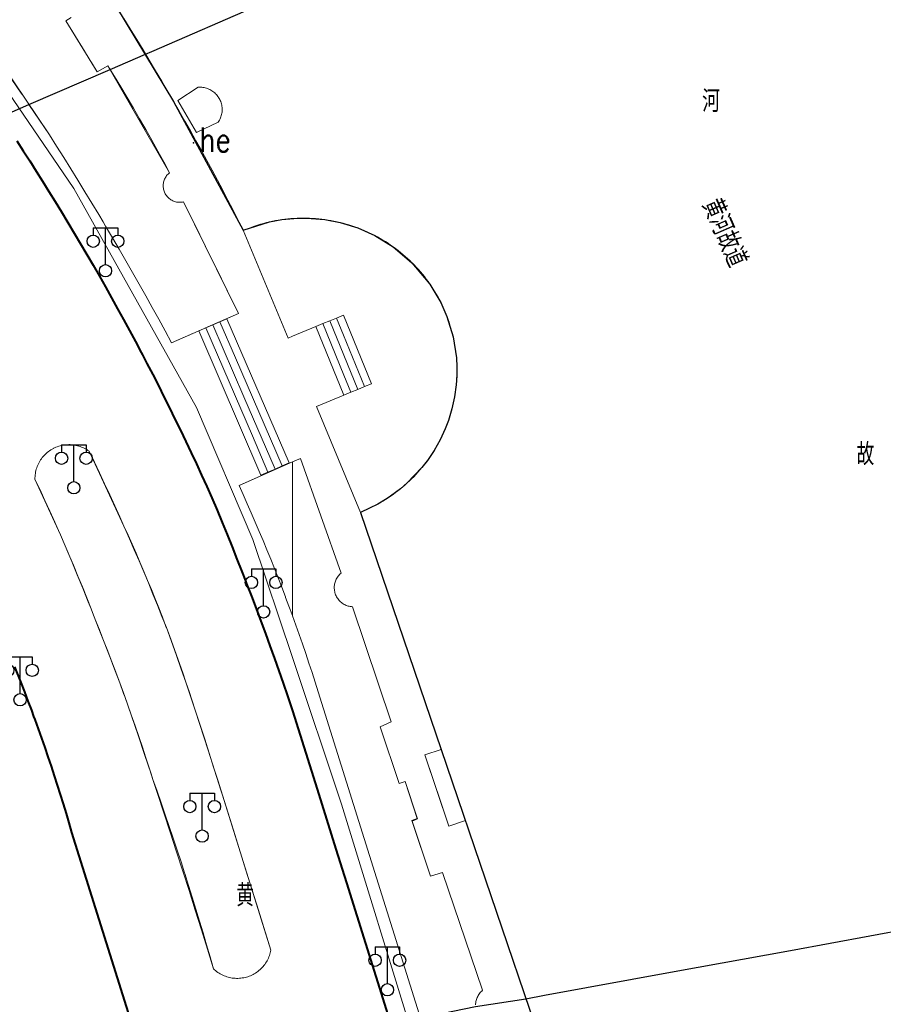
# Model space of a CAD drawing. Extents: x 39508475 to 39522402, y 3783947 to 3795549.
# Tile 297 of 323: x 39517978 to 39518048, y 3792753 to 3792833. Entities that reach past the tile are written whole.
import ezdxf
from ezdxf.enums import TextEntityAlignment as Align

# ---------------------------------------------------------------- set-up
doc = ezdxf.new("R2010")
doc.units = 0
doc.header["$PDSIZE"] = 0.2
doc.linetypes.add('X0', pattern=[4, 3, -1])
doc.layers.get('0').update_dxf_attribs({"linetype": 'CONTINUOUS'})
for name, color, linetype in [('DLSS', 4, 'CONTINUOUS'), ('JCDL_DMX_F', 30, 'CONTINUOUS'), ('JCDL_JMDD_F', 231, 'CONTINUOUS'), ('JCDL_JMDX_F', 231, 'CONTINUOUS'), ('JCDL_JT_ZJ', 100, 'CONTINUOUS'), ('JCDL_SX_ZJ', 5, 'CONTINUOUS'), ('JCDL_SXX_F', 5, 'CONTINUOUS'), ('JCDL_ZBM', 3, 'CONTINUOUS'), ('SXSS', 5, 'CONTINUOUS'), ('zdh', 7, 'CONTINUOUS'), ('断面线', 2, 'CONTINUOUS')]:
    doc.layers.add(name, color=color, linetype=linetype)
for name, color, linetype, lineweight in [('JCDL_JMDX', 1, 'CONTINUOUS', 0), ('JCDL_ZBX', 3, 'CONTINUOUS', 0), ('JCDL_ZBX_F', 7, 'CONTINUOUS', 0), ('TEXTL_ZJ', 7, 'CONTINUOUS', 0)]:
    doc.layers.add(name, color=color, linetype=linetype, lineweight=lineweight)
doc.styles.add('HZ', font='rs', dxfattribs={"width": 0.8, "bigfont": 'hztxt'})
doc.linetypes.add('10422', pattern='A,2,[150,AAA.SHX,S=1,R=0,X=0,Y=1],2,[177,AAA.SHX,S=1,R=0,X=0,Y=0.8],1e-09', length=4)
doc.linetypes.add('X33', pattern='A,2,[150,symbolx.shx,S=1,R=0,X=0,Y=1],1e-11', length=2)
doc.linetypes.add('X35', pattern='A,2,[150,AAA.SHX,S=1,R=0,X=0,Y=1],2,[177,AAA.SHX,S=1,R=0,X=0,Y=0.8],1e-09', length=4)
doc.linetypes.add('X39', pattern='A,2,[150,symbolx.shx,S=1,R=0,X=0,Y=1],2,[151,symbolx.shx,S=1,R=0,X=0,Y=3],1e-11', length=4)
doc.linetypes.add('X49', pattern='A,0,[5,symbolt.shx,S=1,R=0,X=0,Y=0],-10', length=10)

# ---------------------------------------------------------------- blocks, each defined once
blk = doc.blocks.new('3521000')
at = {"color": 0}
for p, q in [((-1, 3.5), (1, 3.5)), ((0, 0.5), (0, 3.5))]:
    blk.add_line(p, q, dxfattribs=at)
at = {"color": 0, "linetype": 'Continuous', "flags": 128}
for points in [[(-1, 3.5), (-1, 2.9)], [(1, 3.5), (1, 2.9)]]:
    blk.add_lwpolyline(points, dxfattribs=at)
at = {"color": 0}
for centre in [(-1, 2.4), (1, 2.4), (0, 0)]:
    blk.add_circle(centre, 0.5, dxfattribs=at)

msp = doc.modelspace()

# ---------------------------------------------------------------- linework, layer by layer
at = {"layer": 'DLSS', "linetype": 'X33', "lineweight": 0}
msp.add_lwpolyline([(39517992.18399, 3792824.03301), (39517990.68099, 3792826.65901), (39517992.329, 3792827.72399), (39517992.42581, 3792827.72897), (39517992.52275, 3792827.72834), (39517992.61953, 3792827.72253), (39517992.71585, 3792827.71157), (39517992.81145, 3792827.69548), (39517992.90606, 3792827.67431), (39517992.9994, 3792827.64812), (39517993.09121, 3792827.61698), (39517993.18123, 3792827.58099), (39517993.2692, 3792827.54025), (39517993.35487, 3792827.49487), (39517993.43799, 3792827.44498), (39517993.51833, 3792827.39072), (39517993.59566, 3792827.33225), (39517993.66977, 3792827.26974), (39517993.74042, 3792827.20336), (39517993.80744, 3792827.13331), (39517993.87062, 3792827.05978), (39517993.92978, 3792826.98298), (39517993.961, 3792826.938), (39517993.98476, 3792826.90313), (39517994.0354, 3792826.82046), (39517994.08156, 3792826.73521), (39517994.1231, 3792826.64761), (39517994.1599, 3792826.55792), (39517994.19186, 3792826.46639), (39517994.2189, 3792826.37329), (39517994.24092, 3792826.27888), (39517994.25787, 3792826.18343), (39517994.26971, 3792826.08721), (39517994.27639, 3792825.99049), (39517994.2779, 3792825.89356), (39517994.27423, 3792825.79668), (39517994.2654, 3792825.70014), (39517994.25143, 3792825.6042), (39517994.23235, 3792825.50915), (39517994.20823, 3792825.41525), (39517994.17913, 3792825.32278), (39517994.14514, 3792825.23199), (39517994.10635, 3792825.14314), (39517994.06287, 3792825.05649), (39517994.01483, 3792824.97228), (39517993.96201, 3792824.891), (39517992.18399, 3792824.03301)], dxfattribs=at)
at = {"layer": 'DLSS', "linetype": 'Continuous', "lineweight": 40}
for points in [[(39517977.54781, 3792823.36176), (39517978.08011, 3792822.54336), (39517978.60841, 3792821.72237), (39517979.13268, 3792820.8988), (39517979.65292, 3792820.07269), (39517980.16912, 3792819.24403), (39517980.68126, 3792818.41287), (39517981.189, 3792817.579), (39517981.71447, 3792816.71255), (39517982.23539, 3792815.84336), (39517982.75209, 3792814.97164), (39517983.26456, 3792814.09744), (39517983.77279, 3792813.22076), (39517984.27677, 3792812.34163), (39517984.77647, 3792811.46007), (39517985.2719, 3792810.57609), (39517985.76305, 3792809.68973), (39517986.24989, 3792808.80099), (39517986.73241, 3792807.90991), (39517987.21062, 3792807.0165), (39517987.68449, 3792806.12078), (39517987.79, 3792805.91901), (39517988.15401, 3792805.22278), (39517988.61917, 3792804.32251), (39517989.07997, 3792803.42), (39517989.53639, 3792802.51526), (39517989.98842, 3792801.60833), (39517990.43605, 3792800.69921), (39517990.87927, 3792799.78794), (39517991.31806, 3792798.87453), (39517991.75243, 3792797.959), (39517992.18235, 3792797.04138), (39517992.60782, 3792796.12169), (39517993.02883, 3792795.19995), (39517993.445, 3792794.276), (39517993.86163, 3792793.28066), (39517994.27384, 3792792.28348), (39517994.68196, 3792791.28462), (39517995.08598, 3792790.28409), (39517995.4859, 3792789.28191), (39517995.88171, 3792788.27811), (39517996.174, 3792787.52799), (39517996.27341, 3792787.27269), (39517996.66098, 3792786.26568), (39517997.04442, 3792785.25708), (39517997.42372, 3792784.24692), (39517997.79889, 3792783.23522), (39517998.1699, 3792782.22199), (39517998.53676, 3792781.20725), (39517998.89946, 3792780.19101), (39517999.25799, 3792779.17329), (39517999.61199, 3792778.15399), (39518000, 3792776.92237)], [(39517987.3778, 3792750), (39517982.047, 3792767.026), (39517981.82107, 3792767.79983), (39517981.59041, 3792768.57226), (39517981.35538, 3792769.34337), (39517981.11598, 3792770.11314), (39517980.87224, 3792770.88154), (39517980.62415, 3792771.64855), (39517980.37173, 3792772.41415), (39517980.11497, 3792773.1783), (39517979.8539, 3792773.94099), (39517979.58851, 3792774.70219), (39517979.31883, 3792775.46188), (39517979.04484, 3792776.22002), (39517978.949, 3792776.481), (39517978.76658, 3792776.97661), (39517978.48403, 3792777.73161), (39517978.19722, 3792778.48499), (39517977.90579, 3792779.23661), (39517977.38097, 3792780.52672)], [(39518000, 3792776.92237), (39518002.01138, 3792770.53779), (39518003.54, 3792765.675), (39518004.40578, 3792762.92002), (39518006.79557, 3792755.30081), (39518008.45466, 3792750)]]:
    msp.add_lwpolyline(points, dxfattribs=at)
at = {"layer": 'JCDL_DMX_F', "color": 3, "linetype": 'X35', "lineweight": 0}
for points in [[(39517981.98801, 3792833.408), (39517981.54301, 3792833.148), (39517984.11101, 3792828.97266), (39517984.977, 3792829.469), (39517989.993, 3792820.75898), (39517989.92872, 3792820.70615), (39517989.86812, 3792820.64913), (39517989.81116, 3792820.58846), (39517989.75806, 3792820.5244), (39517989.70902, 3792820.45717), (39517989.66423, 3792820.38704), (39517989.62385, 3792820.31428), (39517989.58805, 3792820.23916), (39517989.55697, 3792820.16198), (39517989.53071, 3792820.08301), (39517989.50938, 3792820.00258), (39517989.49306, 3792819.92098), (39517989.48182, 3792819.83853), (39517989.4757, 3792819.75555), (39517989.47471, 3792819.67234), (39517989.47887, 3792819.58923), (39517989.48816, 3792819.50654), (39517989.50255, 3792819.42458), (39517989.52197, 3792819.34367), (39517989.54635, 3792819.26411), (39517989.5756, 3792819.1862), (39517989.60962, 3792819.11026), (39517989.64826, 3792819.03656), (39517989.64826, 3792819.03656), (39517989.69138, 3792818.9654), (39517989.73882, 3792818.89703), (39517989.79039, 3792818.83173), (39517989.8459, 3792818.76973), (39517989.90514, 3792818.71129), (39517989.96787, 3792818.65662), (39517990.03386, 3792818.60593), (39517990.10286, 3792818.55942), (39517990.17461, 3792818.51726), (39517990.24882, 3792818.47962), (39517990.32521, 3792818.44663), (39517990.4035, 3792818.41843), (39517990.48338, 3792818.39512), (39517990.56455, 3792818.37679), (39517990.6467, 3792818.36352), (39517990.72951, 3792818.35535), (39517990.81266, 3792818.35231), (39517990.89585, 3792818.35441), (39517990.97875, 3792818.36165), (39517991.06104, 3792818.37401), (39517991.14231, 3792818.39184), (39517995.606, 3792809.299)], [(39518000, 3792807.44433), (39517999.64019, 3792807.29477), (39517995.99132, 3792816.07375)], [(39518001.91778, 3792808.24143), (39518000, 3792807.44433)], [(39518005.54575, 3792793.08631), (39518001.95469, 3792801.72619), (39518004.19278, 3792802.65643)], [(39518014.91579, 3792752.97289), (39518014.91949, 3792753.06378), (39518014.92838, 3792753.1543), (39518014.94243, 3792753.24417), (39518014.9616, 3792753.33309), (39518014.98582, 3792753.42076), (39518015.01501, 3792753.50691), (39518015.04909, 3792753.59125), (39518015.08792, 3792753.6735), (39518015.1314, 3792753.7534), (39518015.17937, 3792753.83068), (39518015.23169, 3792753.90509), (39518015.28817, 3792753.97638), (39518015.34863, 3792754.04434), (39518015.41289, 3792754.10872), (39518015.48099, 3792754.16899), (39518012.21601, 3792763.77301), (39518011.2414, 3792763.45977), (39518009.76532, 3792767.94298), (39518010.19001, 3792768.14), (39518009.177, 3792771.17301), (39518008.70517, 3792771.00508), (39518007.134, 3792775.634), (39518008.04401, 3792776.024), (39518004.89, 3792785.411), (39518004.80162, 3792785.41725), (39518004.71379, 3792785.42893), (39518004.62676, 3792785.4456), (39518004.54082, 3792785.46719), (39518004.45625, 3792785.49364), (39518004.37332, 3792785.52485), (39518004.29231, 3792785.56074), (39518004.21346, 3792785.60118), (39518004.13705, 3792785.64604), (39518004.06332, 3792785.69518), (39518003.9925, 3792785.74843), (39518003.92482, 3792785.80564), (39518003.86052, 3792785.86659), (39518003.79978, 3792785.93111), (39518003.74282, 3792785.99899), (39518003.68981, 3792786.06999), (39518003.64093, 3792786.1439), (39518003.59633, 3792786.22046), (39518003.55617, 3792786.29945), (39518003.52056, 3792786.38059), (39518003.48963, 3792786.46362), (39518003.482, 3792786.488), (39518003.46348, 3792786.54828), (39518003.44219, 3792786.6343), (39518003.42583, 3792786.72138), (39518003.41445, 3792786.80926), (39518003.40809, 3792786.89764), (39518003.40677, 3792786.98623), (39518003.4105, 3792787.07477), (39518003.41926, 3792787.16294), (39518003.43302, 3792787.25047), (39518003.45174, 3792787.33708), (39518003.47537, 3792787.42248), (39518003.50381, 3792787.5064), (39518003.53699, 3792787.58857), (39518003.57478, 3792787.66871), (39518003.61708, 3792787.74657), (39518003.66374, 3792787.8219), (39518003.71461, 3792787.89445), (39518003.76953, 3792787.96398), (39518003.82832, 3792788.03028), (39518003.89079, 3792788.09313), (39518003.957, 3792788.152), (39518000.649, 3792797.495)]]:
    msp.add_lwpolyline(points, dxfattribs=at)
at = {"layer": 'JCDL_JMDX', "color": 6, "linetype": 'Continuous', "lineweight": 0}
for points in [[(39517999.731, 3792797.125), (39517994.66918, 3792808.8683), (39517994.09527, 3792808.62092), (39517993.52136, 3792808.37355), (39517992.94745, 3792808.12617), (39517992.37354, 3792807.8788), (39517997.43536, 3792796.13548), (39517998.00927, 3792796.38286), (39517998.58318, 3792796.63024), (39517999.15709, 3792796.87762), (39517999.731, 3792797.125)], [(39517994.66918, 3792808.8683), (39517994.09527, 3792808.62092), (39517993.52136, 3792808.37355), (39517992.94745, 3792808.12617), (39517992.37354, 3792807.8788)], [(39517995.36073, 3792805.6851), (39517994.09527, 3792808.62092)], [(39518004.163, 3792809.15599), (39518003.60169, 3792808.92735), (39518003.04039, 3792808.69871), (39518002.47909, 3792808.47007), (39518001.91778, 3792808.24143)], [(39518004.163, 3792809.15599), (39518006.43799, 3792803.57099), (39518005.87669, 3792803.34235), (39518005.31539, 3792803.11371), (39518004.75408, 3792802.88507), (39518004.19278, 3792802.65643), (39518001.91778, 3792808.24143), (39518002.47909, 3792808.47007), (39518003.04039, 3792808.69871), (39518003.60169, 3792808.92735), (39518004.163, 3792809.15599)], [(39518002.47909, 3792808.47007), (39518004.18534, 3792804.28132)], [(39518003.04039, 3792808.69871), (39518004.17789, 3792805.90621)], [(39518003.60169, 3792808.92735), (39518004.17044, 3792807.5311)], [(39517997.43536, 3792796.13548), (39517992.37354, 3792807.8788)], [(39517996.74381, 3792799.31869), (39517992.94745, 3792808.12617)], [(39517996.05227, 3792802.50189), (39517993.52136, 3792808.37355)], [(39518001.91778, 3792808.24143), (39518004.19278, 3792802.65643)], [(39518004.17044, 3792807.5311), (39518005.87669, 3792803.34235)], [(39517999.15709, 3792796.87762), (39517995.36073, 3792805.6851)], [(39518004.17789, 3792805.90621), (39518005.31539, 3792803.11371)], [(39518004.18534, 3792804.28132), (39518004.75408, 3792802.88507)], [(39518006.43799, 3792803.57099), (39518005.87669, 3792803.34235), (39518005.31539, 3792803.11371), (39518004.75408, 3792802.88507), (39518004.19278, 3792802.65643)], [(39517998.58318, 3792796.63024), (39517996.05227, 3792802.50189)], [(39517998.00927, 3792796.38286), (39517996.74381, 3792799.31869)], [(39517983.441, 3792798.076), (39517983.34444, 3792798.14447), (39517983.24481, 3792798.20839), (39517983.14253, 3792798.26799), (39517983.0378, 3792798.32317), (39517982.93081, 3792798.37381), (39517982.82174, 3792798.41984), (39517982.71081, 3792798.46115), (39517982.59821, 3792798.49769), (39517982.48416, 3792798.52938), (39517982.36885, 3792798.55616), (39517982.2525, 3792798.57798), (39517982.13533, 3792798.59481), (39517982.01754, 3792798.60662), (39517981.89936, 3792798.61337), (39517981.78099, 3792798.61507), (39517981.66266, 3792798.6117), (39517981.54459, 3792798.60327), (39517981.42698, 3792798.58981), (39517981.31006, 3792798.57132), (39517981.19403, 3792798.54786), (39517981.07911, 3792798.51945), (39517980.96551, 3792798.48615), (39517980.85345, 3792798.44803), (39517980.74311, 3792798.40515), (39517980.63471, 3792798.35759), (39517980.55, 3792798.316), (39517980.52844, 3792798.30543), (39517980.4245, 3792798.24878), (39517980.32307, 3792798.18774), (39517980.22435, 3792798.12242), (39517980.12852, 3792798.05293), (39517980.03574, 3792797.97941), (39517979.94619, 3792797.90199), (39517979.86003, 3792797.82081), (39517979.77743, 3792797.73602), (39517979.69853, 3792797.64778), (39517979.62347, 3792797.55624), (39517979.55239, 3792797.46157), (39517979.48543, 3792797.36395), (39517979.42271, 3792797.26356), (39517979.36433, 3792797.16058), (39517979.31041, 3792797.0552), (39517979.26105, 3792796.9476), (39517979.21634, 3792796.838), (39517979.17635, 3792796.72658), (39517979.14116, 3792796.61355), (39517979.11084, 3792796.49912), (39517979.08545, 3792796.3835), (39517979.06501, 3792796.2669), (39517979.04959, 3792796.14954), (39517979.0392, 3792796.03162), (39517979.03385, 3792795.91336), (39517979.034, 3792795.795), (39517979.44304, 3792794.92802), (39517979.84659, 3792794.05847), (39517980.24506, 3792793.18658), (39517980.63844, 3792792.31238), (39517981.02671, 3792791.4359), (39517981.099, 3792791.26999), (39517981.40985, 3792790.55716), (39517981.78786, 3792789.67621), (39517982.16072, 3792788.79306), (39517982.52842, 3792787.90776), (39517982.89095, 3792787.02032), (39517983.24829, 3792786.13078), (39517983.6, 3792785.239), (39517983.94686, 3792784.38174), (39517984.28923, 3792783.52267), (39517984.62744, 3792782.66195), (39517984.96149, 3792781.79961), (39517985.29136, 3792780.93566), (39517985.61705, 3792780.07013), (39517985.93855, 3792779.20304), (39517986.25586, 3792778.3344), (39517986.34099, 3792778.09799), (39517986.56896, 3792777.46423), (39517986.87785, 3792776.59256), (39517987.18252, 3792775.71941), (39517987.48296, 3792774.8448), (39517987.77918, 3792773.96874), (39517988.07115, 3792773.09126), (39517988.35887, 3792772.21238), (39517988.64199, 3792771.33201), (39517988.98179, 3792770.37953), (39517989.31703, 3792769.42544), (39517989.64804, 3792768.46988), (39517989.97483, 3792767.51286), (39517990.29738, 3792766.55441), (39517990.6157, 3792765.59454), (39517990.92977, 3792764.63327), (39517991.21781, 3792763.73756), (39517991.23959, 3792763.67063), (39517991.54515, 3792762.70662), (39517991.84644, 3792761.74128), (39517992.14347, 3792760.77461), (39517992.43622, 3792759.80664), (39517992.72469, 3792758.83738), (39517993.00888, 3792757.86686), (39517993.28877, 3792756.89509), (39517993.564, 3792755.922), (39517993.64897, 3792755.84281), (39517993.73743, 3792755.76752), (39517993.82894, 3792755.69598), (39517993.92335, 3792755.62831), (39517994.02049, 3792755.56463), (39517994.1202, 3792755.50505), (39517994.2223, 3792755.44966), (39517994.32662, 3792755.39858), (39517994.43297, 3792755.35187), (39517994.54117, 3792755.30964), (39517994.65104, 3792755.27194), (39517994.76238, 3792755.23885), (39517994.87501, 3792755.21042), (39517994.98871, 3792755.1867), (39517995.10331, 3792755.16773), (39517995.2186, 3792755.15354), (39517995.33437, 3792755.14417), (39517995.45044, 3792755.13962), (39517995.56659, 3792755.13991), (39517995.68264, 3792755.14502), (39517995.79837, 3792755.15497), (39517995.91358, 3792755.16972), (39517996.02808, 3792755.18925), (39517996.035, 3792755.191), (39517996.14167, 3792755.21353), (39517996.25416, 3792755.24251), (39517996.36533, 3792755.27615), (39517996.47502, 3792755.31439), (39517996.58301, 3792755.35716), (39517996.68913, 3792755.40438), (39517996.7932, 3792755.45598), (39517996.89503, 3792755.51186), (39517996.99444, 3792755.57194), (39517997.09127, 3792755.63609), (39517997.18535, 3792755.70423), (39517997.27651, 3792755.77621), (39517997.36459, 3792755.85193), (39517997.44945, 3792755.93125), (39517997.53093, 3792756.01403), (39517997.6089, 3792756.10013), (39517997.68322, 3792756.1894), (39517997.75376, 3792756.28168), (39517997.8204, 3792756.37682), (39517997.88302, 3792756.47465), (39517997.94151, 3792756.575), (39517997.99578, 3792756.6777), (39517998.04573, 3792756.78257), (39517998.09128, 3792756.88942), (39517998.13233, 3792756.99808), (39517998.16883, 3792757.10835), (39517998.20071, 3792757.22004), (39517998.22792, 3792757.33297), (39517998.25, 3792757.447), (39517997.23569, 3792760.70592), (39517996.21591, 3792763.96315), (39517995.19109, 3792767.21879), (39517994.293, 3792770.056), (39517994.16123, 3792770.47283), (39517993.12634, 3792773.72529), (39517992.086, 3792776.976), (39517991.83883, 3792777.74194), (39517991.58672, 3792778.50626), (39517991.33004, 3792779.26906), (39517991.06882, 3792780.03032), (39517990.80305, 3792780.79001), (39517990.53275, 3792781.54809), (39517990.25793, 3792782.30455), (39517989.97859, 3792783.05935), (39517989.73401, 3792783.708), (39517989.69475, 3792783.81247), (39517989.40642, 3792784.56388), (39517989.11361, 3792785.31356), (39517988.81633, 3792786.06147), (39517988.51458, 3792786.8076), (39517988.20838, 3792787.55191), (39517987.89775, 3792788.29438), (39517987.58268, 3792789.03497), (39517987.2632, 3792789.77368), (39517986.93931, 3792790.51046), (39517986.61103, 3792791.2453), (39517986.278, 3792791.978), (39517983.441, 3792798.076), (39517983.441, 3792798.076)], [(39517999.731, 3792797.125), (39517999.15709, 3792796.87762), (39517998.58318, 3792796.63024), (39517998.00927, 3792796.38286), (39517997.43536, 3792796.13548)]]:
    msp.add_lwpolyline(points, dxfattribs=at)
at = {"layer": 'JCDL_JMDX_F', "linetype": 'Continuous', "lineweight": 0}
msp.add_lwpolyline([(39517983.441, 3792798.07601), (39517983.34444, 3792798.14447), (39517983.24481, 3792798.20839), (39517983.14253, 3792798.26799), (39517983.0378, 3792798.32317), (39517982.9308, 3792798.37382), (39517982.82174, 3792798.41984), (39517982.71081, 3792798.46116), (39517982.59821, 3792798.49769), (39517982.48416, 3792798.52938), (39517982.36885, 3792798.55616), (39517982.2525, 3792798.57798), (39517982.13533, 3792798.59481), (39517982.01754, 3792798.60662), (39517981.89936, 3792798.61337), (39517981.78099, 3792798.61507), (39517981.66267, 3792798.6117), (39517981.54459, 3792798.60327), (39517981.42698, 3792798.58981), (39517981.31006, 3792798.57132), (39517981.19403, 3792798.54786), (39517981.07911, 3792798.51945), (39517980.96552, 3792798.48615), (39517980.85345, 3792798.44803), (39517980.74311, 3792798.40515), (39517980.63471, 3792798.35759), (39517980.55, 3792798.316), (39517980.52844, 3792798.30543), (39517980.4245, 3792798.24878), (39517980.32307, 3792798.18774), (39517980.22435, 3792798.12242), (39517980.12852, 3792798.05293), (39517980.03574, 3792797.97941), (39517979.94619, 3792797.90199), (39517979.86004, 3792797.82081), (39517979.77743, 3792797.73602), (39517979.69853, 3792797.64777), (39517979.62347, 3792797.55624), (39517979.55239, 3792797.46157), (39517979.48543, 3792797.36395), (39517979.42271, 3792797.26356), (39517979.36433, 3792797.16058), (39517979.31041, 3792797.0552), (39517979.26105, 3792796.9476), (39517979.21634, 3792796.838), (39517979.17635, 3792796.72658), (39517979.14117, 3792796.61355), (39517979.11084, 3792796.49912), (39517979.08545, 3792796.3835), (39517979.06501, 3792796.2669), (39517979.04959, 3792796.14954), (39517979.0392, 3792796.03162), (39517979.03385, 3792795.91336), (39517979.034, 3792795.795), (39517979.44304, 3792794.92802), (39517979.84659, 3792794.05847), (39517980.24506, 3792793.18658), (39517980.63844, 3792792.31238), (39517981.02671, 3792791.4359), (39517981.099, 3792791.26999), (39517981.40985, 3792790.55716), (39517981.78786, 3792789.67621), (39517982.16072, 3792788.79306), (39517982.52842, 3792787.90776), (39517982.89095, 3792787.02032), (39517983.24829, 3792786.13078), (39517983.6, 3792785.239), (39517983.94686, 3792784.38174), (39517984.28923, 3792783.52267), (39517984.62744, 3792782.66195), (39517984.96149, 3792781.79961), (39517985.29136, 3792780.93567), (39517985.61705, 3792780.07013), (39517985.93855, 3792779.20304), (39517986.25586, 3792778.3344), (39517986.34099, 3792778.09799), (39517986.56896, 3792777.46423), (39517986.87785, 3792776.59257), (39517987.18252, 3792775.71941), (39517987.48296, 3792774.8448), (39517987.77917, 3792773.96874), (39517988.07115, 3792773.09126), (39517988.35887, 3792772.21238), (39517988.64199, 3792771.33201), (39517988.98179, 3792770.37953), (39517989.31703, 3792769.42544), (39517989.64804, 3792768.46988), (39517989.97483, 3792767.51286), (39517990.29738, 3792766.55441), (39517990.6157, 3792765.59454), (39517990.92977, 3792764.63327), (39517991.21781, 3792763.73756), (39517991.23959, 3792763.67063), (39517991.54515, 3792762.70662), (39517991.84645, 3792761.74128), (39517992.14347, 3792760.77461), (39517992.43622, 3792759.80664), (39517992.72469, 3792758.83738), (39517993.00888, 3792757.86686), (39517993.28877, 3792756.89509), (39517993.564, 3792755.922), (39517993.64897, 3792755.84281), (39517993.73743, 3792755.76752), (39517993.82894, 3792755.69598), (39517993.92335, 3792755.62831), (39517994.02049, 3792755.56463), (39517994.1202, 3792755.50505), (39517994.2223, 3792755.44966), (39517994.32662, 3792755.39858), (39517994.43297, 3792755.35187), (39517994.54117, 3792755.30964), (39517994.65104, 3792755.27194), (39517994.76238, 3792755.23885), (39517994.87501, 3792755.21042), (39517994.98871, 3792755.1867), (39517995.10331, 3792755.16773), (39517995.2186, 3792755.15354), (39517995.33437, 3792755.14417), (39517995.45044, 3792755.13962), (39517995.5666, 3792755.13991), (39517995.68264, 3792755.14502), (39517995.79837, 3792755.15497), (39517995.91358, 3792755.16972), (39517996.02808, 3792755.18925), (39517996.035, 3792755.191), (39517996.14167, 3792755.21353), (39517996.25416, 3792755.24251), (39517996.36533, 3792755.27615), (39517996.47501, 3792755.31439), (39517996.58301, 3792755.35715), (39517996.68913, 3792755.40438), (39517996.7932, 3792755.45598), (39517996.89503, 3792755.51186), (39517996.99444, 3792755.57194), (39517997.09127, 3792755.63609), (39517997.18535, 3792755.70423), (39517997.27651, 3792755.77621), (39517997.36459, 3792755.85193), (39517997.44945, 3792755.93125), (39517997.53093, 3792756.01403), (39517997.6089, 3792756.10013), (39517997.68322, 3792756.1894), (39517997.75376, 3792756.28168), (39517997.8204, 3792756.37682), (39517997.88302, 3792756.47465), (39517997.94151, 3792756.575), (39517997.99578, 3792756.6777), (39517998.04573, 3792756.78257), (39517998.09128, 3792756.88942), (39517998.13233, 3792756.99808), (39517998.16883, 3792757.10835), (39517998.20071, 3792757.22004), (39517998.22792, 3792757.33297), (39517998.25, 3792757.447), (39517997.23569, 3792760.70592), (39517996.21591, 3792763.96315), (39517995.19109, 3792767.21879), (39517994.293, 3792770.056), (39517994.16123, 3792770.47283), (39517993.12634, 3792773.72529), (39517992.086, 3792776.976), (39517991.83884, 3792777.74194), (39517991.58672, 3792778.50626), (39517991.33004, 3792779.26907), (39517991.06882, 3792780.03032), (39517990.80305, 3792780.79001), (39517990.53275, 3792781.54809), (39517990.25793, 3792782.30455), (39517989.97859, 3792783.05935), (39517989.734, 3792783.708), (39517989.69475, 3792783.81247), (39517989.40642, 3792784.56388), (39517989.11361, 3792785.31356), (39517988.81633, 3792786.06147), (39517988.51458, 3792786.8076), (39517988.20838, 3792787.55191), (39517987.89775, 3792788.29438), (39517987.58268, 3792789.03498), (39517987.2632, 3792789.77368), (39517986.93931, 3792790.51046), (39517986.61103, 3792791.2453), (39517986.278, 3792791.978), (39517983.441, 3792798.07601)], dxfattribs=at)
at = {"layer": 'JCDL_SXX_F', "linetype": 'X39', "lineweight": 0}
for points in [[(39517995.99132, 3792816.07375), (39517995.58042, 3792816.89363), (39517995.16494, 3792817.71122), (39517994.74526, 3792818.52665), (39517994.32139, 3792819.3399), (39517993.89332, 3792820.15096), (39517993.46109, 3792820.95981), (39517993.02469, 3792821.76641), (39517992.83999, 3792822.10401), (39517992.58414, 3792822.57076), (39517992.13945, 3792823.37283), (39517991.69064, 3792824.17259), (39517991.2377, 3792824.97003), (39517990.78067, 3792825.76512), (39517990.31955, 3792826.55785), (39517989.854, 3792827.348), (39517989.35619, 3792828.20911), (39517988.85332, 3792829.06729), (39517988.3458, 3792829.92272), (39517987.83365, 3792830.77539), (39517987.31686, 3792831.62526), (39517986.79548, 3792832.47231), (39517986.2695, 3792833.31651)], [(39518000, 3792817.03582), (39517999.87625, 3792817.0268), (39517999.62542, 3792817.00342), (39517999.37511, 3792816.97501), (39517999.12542, 3792816.94156), (39517998.87646, 3792816.9031), (39517998.62832, 3792816.85964), (39517998.38111, 3792816.81119), (39517998.13492, 3792816.75778), (39517997.88985, 3792816.69942), (39517997.64601, 3792816.63615), (39517997.40349, 3792816.56798), (39517997.16239, 3792816.49495), (39517996.92281, 3792816.41708), (39517996.68499, 3792816.334)], [(39518006.28901, 3792793.437), (39518006.51119, 3792793.54427), (39518006.73102, 3792793.6563), (39518006.94858, 3792793.77268), (39518007.16378, 3792793.89336), (39518007.37654, 3792794.0183), (39518007.58677, 3792794.14744), (39518007.79439, 3792794.28074), (39518007.99932, 3792794.41815), (39518008.20147, 3792794.5596), (39518008.40077, 3792794.70505), (39518008.59714, 3792794.85443), (39518008.7905, 3792795.00768), (39518008.98078, 3792795.16475), (39518009.16789, 3792795.32558), (39518009.35176, 3792795.49009), (39518009.53233, 3792795.65823), (39518009.70952, 3792795.82992), (39518009.88326, 3792796.00511), (39518010.05348, 3792796.18372), (39518010.22012, 3792796.36567), (39518010.3831, 3792796.55091), (39518010.54237, 3792796.73934), (39518010.69786, 3792796.93091), (39518010.8495, 3792797.12554), (39518010.99725, 3792797.32314), (39518011.14104, 3792797.52364), (39518011.28081, 3792797.72696), (39518011.41651, 3792797.93302), (39518011.54808, 3792798.14174), (39518011.67548, 3792798.35303), (39518011.79865, 3792798.56682), (39518011.91755, 3792798.78301), (39518012.03212, 3792799.00153), (39518012.14232, 3792799.22228), (39518012.24811, 3792799.44518), (39518012.34945, 3792799.67013), (39518012.44629, 3792799.89706), (39518012.5386, 3792800.12587), (39518012.62634, 3792800.35647), (39518012.70948, 3792800.58877), (39518012.78798, 3792800.82268), (39518012.86182, 3792801.05811), (39518012.93095, 3792801.29495), (39518012.99537, 3792801.53312), (39518013.05503, 3792801.77253), (39518013.10992, 3792802.01308), (39518013.16002, 3792802.25467), (39518013.178, 3792802.35), (39518013.2053, 3792802.4972), (39518013.24575, 3792802.74059), (39518013.28135, 3792802.98474), (39518013.31209, 3792803.22955), (39518013.33795, 3792803.47492), (39518013.35893, 3792803.72076), (39518013.37501, 3792803.96696), (39518013.38619, 3792804.21344), (39518013.39247, 3792804.46008), (39518013.39385, 3792804.70681), (39518013.39032, 3792804.95351), (39518013.38188, 3792805.2001), (39518013.36853, 3792805.44647), (39518013.3503, 3792805.69252), (39518013.32717, 3792805.93816), (39518013.29916, 3792806.1833), (39518013.26628, 3792806.42783), (39518013.22854, 3792806.67165), (39518013.18597, 3792806.91468), (39518013.13856, 3792807.15681), (39518013.08635, 3792807.39796), (39518013.02936, 3792807.63801), (39518012.9676, 3792807.87689), (39518012.90111, 3792808.11449), (39518012.8299, 3792808.35072), (39518012.75401, 3792808.58549), (39518012.67346, 3792808.8187), (39518012.58829, 3792809.05026), (39518012.49854, 3792809.28009), (39518012.40423, 3792809.50808), (39518012.3054, 3792809.73415), (39518012.2021, 3792809.95821), (39518012.094, 3792810.17999), (39518011.97883, 3792810.40404), (39518011.85881, 3792810.62553), (39518011.73435, 3792810.84456), (39518011.60552, 3792811.06104), (39518011.47235, 3792811.27488), (39518011.33491, 3792811.486), (39518011.19324, 3792811.69431), (39518011.04742, 3792811.89973), (39518010.89749, 3792812.10217), (39518010.74352, 3792812.30156), (39518010.58556, 3792812.4978), (39518010.4237, 3792812.69083), (39518010.25797, 3792812.88057), (39518010.08847, 3792813.06693), (39518009.91525, 3792813.24984), (39518009.73838, 3792813.42923), (39518009.55794, 3792813.60502), (39518009.374, 3792813.77715), (39518009.18664, 3792813.94554), (39518008.99592, 3792814.11013), (39518008.80193, 3792814.27085), (39518008.60475, 3792814.42763), (39518008.40445, 3792814.58041), (39518008.20112, 3792814.72913), (39518007.99483, 3792814.87373), (39518007.78568, 3792815.01415), (39518007.57375, 3792815.15033), (39518007.35911, 3792815.28222), (39518007.14187, 3792815.40977), (39518006.92211, 3792815.53292), (39518006.69991, 3792815.65162), (39518006.47537, 3792815.76583), (39518006.24857, 3792815.87549), (39518006.01962, 3792815.98057), (39518005.959, 3792816.007), (39518005.7886, 3792816.08102), (39518005.5556, 3792816.17681), (39518005.32072, 3792816.26788), (39518005.08406, 3792816.35421), (39518004.84571, 3792816.43576), (39518004.60577, 3792816.5125), (39518004.36433, 3792816.5844), (39518004.12149, 3792816.65142), (39518003.87735, 3792816.71355), (39518003.63201, 3792816.77074), (39518003.38558, 3792816.82299), (39518003.13814, 3792816.87027), (39518002.88979, 3792816.91257), (39518002.64065, 3792816.94986), (39518002.39081, 3792816.98212), (39518002.14037, 3792817.00935), (39518001.88943, 3792817.03154), (39518001.6381, 3792817.04868), (39518001.38647, 3792817.06075), (39518001.13465, 3792817.06776), (39518000.88274, 3792817.0697), (39518000.63085, 3792817.06657), (39518000.37906, 3792817.05838), (39518000.1275, 3792817.04512), (39518000, 3792817.03582)], [(39518020.19766, 3792750), (39518005.848, 3792792.265), (39518005.54575, 3792793.08631)]]:
    msp.add_lwpolyline(points, dxfattribs=at)
at = {"layer": 'JCDL_ZBM', "linetype": 'Continuous', "lineweight": 0}
for points in [[(39517981.98801, 3792833.408), (39517981.54301, 3792833.148), (39517984.11101, 3792828.97266), (39517984.977, 3792829.469), (39517989.993, 3792820.75898), (39517989.92872, 3792820.70614), (39517989.86812, 3792820.64912), (39517989.81117, 3792820.58846), (39517989.75807, 3792820.52439), (39517989.70903, 3792820.45716), (39517989.66422, 3792820.38705), (39517989.62385, 3792820.31427), (39517989.58805, 3792820.23916), (39517989.55697, 3792820.16198), (39517989.53071, 3792820.08301), (39517989.50938, 3792820.00258), (39517989.49306, 3792819.92097), (39517989.48183, 3792819.83853), (39517989.4757, 3792819.75555), (39517989.47472, 3792819.67234), (39517989.47887, 3792819.58923), (39517989.48817, 3792819.50654), (39517989.50256, 3792819.42458), (39517989.52196, 3792819.34366), (39517989.54635, 3792819.2641), (39517989.5756, 3792819.18621), (39517989.60961, 3792819.11026), (39517989.64826, 3792819.03656), (39517989.69139, 3792818.96539), (39517989.73883, 3792818.89703), (39517989.79039, 3792818.83172), (39517989.8459, 3792818.76974), (39517989.90513, 3792818.7113), (39517989.96788, 3792818.65663), (39517990.03386, 3792818.60594), (39517990.10286, 3792818.55943), (39517990.17461, 3792818.51727), (39517990.24881, 3792818.47962), (39517990.32522, 3792818.44663), (39517990.40349, 3792818.41843), (39517990.48337, 3792818.39512), (39517990.56455, 3792818.37679), (39517990.64669, 3792818.36352), (39517990.7295, 3792818.35535), (39517990.81267, 3792818.3523), (39517990.89584, 3792818.35441), (39517990.97874, 3792818.36165), (39517991.06104, 3792818.374), (39517991.14231, 3792818.39184), (39517995.606, 3792809.299), (39517990.159, 3792806.914), (39517989.64007, 3792807.87398), (39517989.11678, 3792808.8316), (39517988.5895, 3792809.78701), (39517988.05823, 3792810.74022), (39517987.52296, 3792811.69119), (39517986.98372, 3792812.63992), (39517986.44051, 3792813.58637), (39517985.89335, 3792814.53054), (39517985.34226, 3792815.47242), (39517984.78721, 3792816.41199), (39517984.58399, 3792816.753), (39517984.22824, 3792817.34922), (39517983.66535, 3792818.28411), (39517983.09856, 3792819.21663), (39517982.52787, 3792820.14676), (39517981.95329, 3792821.07451), (39517981.37482, 3792821.99985), (39517980.79251, 3792822.92274), (39517980.206, 3792823.843), (39517975.329, 3792831.069)], [(39517979.034, 3792795.795), (39517979.03385, 3792795.91336), (39517979.0392, 3792796.03162), (39517979.04959, 3792796.14954), (39517979.06501, 3792796.2669), (39517979.08545, 3792796.3835), (39517979.11084, 3792796.49912), (39517979.14117, 3792796.61355), (39517979.17635, 3792796.72658), (39517979.21634, 3792796.838), (39517979.26105, 3792796.9476), (39517979.31041, 3792797.0552), (39517979.36433, 3792797.16058), (39517979.42271, 3792797.26356), (39517979.48543, 3792797.36395), (39517979.55239, 3792797.46157), (39517979.62347, 3792797.55624), (39517979.69853, 3792797.64777), (39517979.77743, 3792797.73602), (39517979.86004, 3792797.82081), (39517979.94619, 3792797.90199), (39517980.03574, 3792797.97941), (39517980.12852, 3792798.05293), (39517980.22435, 3792798.12242), (39517980.32307, 3792798.18774), (39517980.4245, 3792798.24878), (39517980.52844, 3792798.30543), (39517980.55, 3792798.316), (39517980.63471, 3792798.35759), (39517980.74311, 3792798.40515), (39517980.85345, 3792798.44803), (39517980.96552, 3792798.48615), (39517981.07911, 3792798.51945), (39517981.19403, 3792798.54786), (39517981.31006, 3792798.57132), (39517981.42698, 3792798.58981), (39517981.54459, 3792798.60327), (39517981.66267, 3792798.6117), (39517981.78099, 3792798.61507), (39517981.89936, 3792798.61337), (39517982.01754, 3792798.60662), (39517982.13533, 3792798.59481), (39517982.2525, 3792798.57798), (39517982.36885, 3792798.55616), (39517982.48416, 3792798.52938), (39517982.59821, 3792798.49769), (39517982.71081, 3792798.46116), (39517982.82174, 3792798.41984), (39517982.9308, 3792798.37381), (39517983.0378, 3792798.32317), (39517983.14253, 3792798.26799), (39517983.24481, 3792798.20839), (39517983.34444, 3792798.14447), (39517983.441, 3792798.07601), (39517983.86786, 3792797.19317), (39517984.28998, 3792796.30806), (39517984.7077, 3792795.42087), (39517985.12104, 3792794.53162), (39517985.52996, 3792793.64034), (39517985.93446, 3792792.74704), (39517986.278, 3792791.978), (39517986.33454, 3792791.85175), (39517986.73018, 3792790.95449), (39517987.12137, 3792790.05529), (39517987.5081, 3792789.15415), (39517987.89037, 3792788.25112), (39517988.26816, 3792787.3462), (39517988.64147, 3792786.43942), (39517989.01028, 3792785.5308), (39517989.37459, 3792784.62037), (39517989.734, 3792783.708), (39517990.14284, 3792782.58024), (39517990.54609, 3792781.45048), (39517990.94418, 3792780.31888), (39517991.3371, 3792779.18548), (39517991.72485, 3792778.0503), (39517992.086, 3792776.976), (39517992.10741, 3792776.91336), (39517992.48477, 3792775.77469), (39517992.85694, 3792774.6343), (39517993.2239, 3792773.49223), (39517993.58564, 3792772.3485), (39517993.94216, 3792771.20312), (39517994.293, 3792770.056), (39517998.25, 3792757.447), (39517998.22792, 3792757.33297), (39517998.20071, 3792757.22004), (39517998.16883, 3792757.10835), (39517998.13233, 3792756.99808), (39517998.09128, 3792756.88942), (39517998.04573, 3792756.78257), (39517997.99578, 3792756.6777), (39517997.94151, 3792756.575), (39517997.88302, 3792756.47465), (39517997.8204, 3792756.37682), (39517997.75376, 3792756.28168), (39517997.68322, 3792756.1894), (39517997.6089, 3792756.10013), (39517997.53093, 3792756.01403), (39517997.44945, 3792755.93125), (39517997.36459, 3792755.85193), (39517997.27651, 3792755.77621), (39517997.18535, 3792755.70423), (39517997.09127, 3792755.63609), (39517996.99444, 3792755.57194), (39517996.89503, 3792755.51186), (39517996.7932, 3792755.45598), (39517996.68913, 3792755.40438), (39517996.58301, 3792755.35715), (39517996.47501, 3792755.31439), (39517996.36533, 3792755.27615), (39517996.25416, 3792755.24251), (39517996.14167, 3792755.21353), (39517996.035, 3792755.191), (39517996.02808, 3792755.18925), (39517995.91358, 3792755.16972), (39517995.79837, 3792755.15497), (39517995.68264, 3792755.14502), (39517995.5666, 3792755.13991), (39517995.45044, 3792755.13962), (39517995.33437, 3792755.14417), (39517995.2186, 3792755.15354), (39517995.10331, 3792755.16773), (39517994.98871, 3792755.1867), (39517994.87501, 3792755.21042), (39517994.76238, 3792755.23885), (39517994.65104, 3792755.27194), (39517994.54117, 3792755.30964), (39517994.43297, 3792755.35187), (39517994.32662, 3792755.39858), (39517994.2223, 3792755.44966), (39517994.1202, 3792755.50505), (39517994.02049, 3792755.56463), (39517993.92335, 3792755.62831), (39517993.82894, 3792755.69598), (39517993.73743, 3792755.76752), (39517993.64897, 3792755.84281), (39517993.564, 3792755.922), (39517993.07591, 3792757.51489), (39517992.58322, 3792759.10638), (39517992.08629, 3792760.69654), (39517991.58513, 3792762.28538), (39517991.07973, 3792763.87287), (39517990.57011, 3792765.45901), (39517990.05626, 3792767.04379), (39517989.53819, 3792768.62719), (39517989.0159, 3792770.20921), (39517988.64199, 3792771.33201), (39517988.4894, 3792771.78983), (39517987.95869, 3792773.36904), (39517987.42378, 3792774.94683), (39517986.88466, 3792776.52319), (39517986.34099, 3792778.09799), (39517985.93142, 3792779.20627), (39517985.51653, 3792780.31257), (39517985.09674, 3792781.41701), (39517984.67206, 3792782.51959), (39517984.24248, 3792783.62027), (39517983.80804, 3792784.71903), (39517983.6, 3792785.239), (39517983.36872, 3792785.81585), (39517982.92454, 3792786.91072), (39517982.47551, 3792788.00361), (39517982.02164, 3792789.09449), (39517981.56293, 3792790.18335), (39517981.099, 3792791.26999), (39517979.034, 3792795.795)], [(39518000, 3792797.2099), (39518000, 3792784.67335), (39517999.99278, 3792784.69332), (39517999.71017, 3792785.4618), (39517999.448, 3792786.162), (39517999.42327, 3792786.22869), (39517999.1321, 3792786.99397), (39517998.83665, 3792787.75761), (39517998.53695, 3792788.51959), (39517998.233, 3792789.27988), (39517997.9248, 3792790.03847), (39517997.61238, 3792790.79532), (39517997.29574, 3792791.55041), (39517996.97488, 3792792.30373), (39517996.64983, 3792793.05524), (39517996.32058, 3792793.80493), (39517995.98715, 3792794.55277), (39517995.64921, 3792795.29857), (39518000, 3792797.2099)], [(39518011.01847, 3792750), (39518002.09799, 3792778.49101), (39518001.85034, 3792779.27145), (39518001.59797, 3792780.05039), (39518001.34125, 3792780.82791), (39518001.0802, 3792781.60397), (39518000.81482, 3792782.37857), (39518000.54511, 3792783.15168), (39518000.2711, 3792783.92327), (39518000, 3792784.67335), (39518000, 3792797.2099), (39518000.649, 3792797.495), (39518003.957, 3792788.15199), (39518003.89079, 3792788.09313), (39518003.82832, 3792788.03028), (39518003.76953, 3792787.96398), (39518003.71461, 3792787.89445), (39518003.66374, 3792787.8219), (39518003.61708, 3792787.74657), (39518003.57478, 3792787.66871), (39518003.53699, 3792787.58857), (39518003.50381, 3792787.5064), (39518003.47537, 3792787.42248), (39518003.45174, 3792787.33708), (39518003.43302, 3792787.25047), (39518003.41926, 3792787.16294), (39518003.4105, 3792787.07477), (39518003.40677, 3792786.98624), (39518003.40809, 3792786.89764), (39518003.41445, 3792786.80926), (39518003.42583, 3792786.72138), (39518003.44219, 3792786.6343), (39518003.46348, 3792786.54828), (39518003.482, 3792786.488), (39518003.48963, 3792786.46362), (39518003.52056, 3792786.38059), (39518003.55617, 3792786.29945), (39518003.59633, 3792786.22046), (39518003.64093, 3792786.1439), (39518003.68981, 3792786.06999), (39518003.74282, 3792785.99899), (39518003.79978, 3792785.93111), (39518003.86052, 3792785.86659), (39518003.92482, 3792785.80564), (39518003.9925, 3792785.74843), (39518004.06332, 3792785.69518), (39518004.13705, 3792785.64604), (39518004.21346, 3792785.60118), (39518004.29231, 3792785.56074), (39518004.37332, 3792785.52485), (39518004.45625, 3792785.49364), (39518004.54082, 3792785.46719), (39518004.62676, 3792785.4456), (39518004.71379, 3792785.42893), (39518004.80162, 3792785.41725), (39518004.89, 3792785.411), (39518008.04401, 3792776.024), (39518007.13401, 3792775.634)], [(39518007.13401, 3792775.634), (39518008.70516, 3792771.00508), (39518009.17701, 3792771.17301), (39518010.16699, 3792768.15), (39518009.72599, 3792767.98601), (39518011.2414, 3792763.45977), (39518012.21601, 3792763.77301), (39518015.48099, 3792754.16899), (39518015.41289, 3792754.10872), (39518015.34863, 3792754.04434), (39518015.28817, 3792753.97638), (39518015.23169, 3792753.90509), (39518015.17937, 3792753.83067), (39518015.1314, 3792753.7534), (39518015.08792, 3792753.6735), (39518015.04908, 3792753.59125), (39518015.01501, 3792753.50691), (39518014.98582, 3792753.42076), (39518014.9616, 3792753.33309), (39518014.94243, 3792753.24417), (39518014.92838, 3792753.1543), (39518014.91949, 3792753.06378), (39518014.91579, 3792752.97289)], [(39518010.79699, 3792773.344), (39518012.11955, 3792773.79297), (39518014.08737, 3792767.99704), (39518012.744, 3792767.54099), (39518010.79699, 3792773.344)]]:
    msp.add_lwpolyline(points, dxfattribs=at)
at = {"layer": 'JCDL_ZBX', "color": 114, "linetype": 'X49', "lineweight": 0, "true_color": 0x009944}
for points in [[(39517896.652, 3792932.096), (39517943.57504, 3792871.51638), (39517967.76275, 3792840.66813), (39517982.18628, 3792819.48655), (39517992.18761, 3792801.63621), (39517996.76701, 3792790.89686), (39518000, 3792781.26292)], [(39518000, 3792781.26292), (39518004.00192, 3792769.33764), (39518009.94553, 3792750)]]:
    msp.add_lwpolyline(points, dxfattribs=at)
at = {"layer": 'JCDL_ZBX'}
for points in [[(39518000, 3792797.2099), (39518000.649, 3792797.495)], [(39518011.01847, 3792750), (39518002.09799, 3792778.49101), (39518001.85034, 3792779.27145), (39518001.59797, 3792780.05039), (39518001.34125, 3792780.82791), (39518001.0802, 3792781.60397), (39518000.81482, 3792782.37857), (39518000.54511, 3792783.15168), (39518000.2711, 3792783.92327), (39518000, 3792784.67335)]]:
    msp.add_lwpolyline(points, dxfattribs=at)
at = {"layer": 'JCDL_ZBX_F', "color": 114, "linetype": 'X0', "lineweight": 0, "true_color": 0x009944}
for points in [[(39517981.98801, 3792833.408), (39517981.54301, 3792833.148), (39517984.11101, 3792828.97266), (39517984.977, 3792829.469), (39517985.50197, 3792828.61171), (39517986.02146, 3792827.75109), (39517986.53588, 3792826.88743), (39517987.04522, 3792826.02075), (39517987.54945, 3792825.15111), (39517987.894, 3792824.549), (39517988.04856, 3792824.27851), (39517988.54252, 3792823.40299), (39517989.03134, 3792822.52458), (39517989.51498, 3792821.64331), (39517989.993, 3792820.75898), (39517989.92872, 3792820.70615), (39517989.86812, 3792820.64913), (39517989.81116, 3792820.58846), (39517989.75806, 3792820.5244), (39517989.70902, 3792820.45717), (39517989.66422, 3792820.38704), (39517989.62385, 3792820.31428), (39517989.58805, 3792820.23916), (39517989.55697, 3792820.16198), (39517989.53071, 3792820.08301), (39517989.50938, 3792820.00258), (39517989.49306, 3792819.92098), (39517989.48182, 3792819.83854), (39517989.4757, 3792819.75555), (39517989.47472, 3792819.67234), (39517989.47887, 3792819.58923), (39517989.48816, 3792819.50654), (39517989.50255, 3792819.42458), (39517989.52197, 3792819.34367), (39517989.54635, 3792819.26411), (39517989.5756, 3792819.1862), (39517989.60962, 3792819.11026), (39517989.64826, 3792819.03656), (39517989.64915, 3792819.03586), (39517989.69138, 3792818.9654), (39517989.73882, 3792818.89703), (39517989.79039, 3792818.83173), (39517989.8459, 3792818.76973), (39517989.90514, 3792818.71129), (39517989.96787, 3792818.65662), (39517990.03386, 3792818.60593), (39517990.10286, 3792818.55942), (39517990.17461, 3792818.51726), (39517990.24882, 3792818.47962), (39517990.32521, 3792818.44663), (39517990.4035, 3792818.41843), (39517990.48338, 3792818.39512), (39517990.56455, 3792818.37679), (39517990.6467, 3792818.36352), (39517990.72951, 3792818.35535), (39517990.81267, 3792818.35231), (39517990.89585, 3792818.35441), (39517990.97875, 3792818.36165), (39517991.06104, 3792818.37401), (39517991.14231, 3792818.39184), (39517995.606, 3792809.299), (39517990.159, 3792806.914), (39517989.64006, 3792807.87398), (39517989.11678, 3792808.83159), (39517988.5895, 3792809.78701), (39517988.05822, 3792810.74022), (39517987.52296, 3792811.69119), (39517986.98372, 3792812.63991), (39517986.44051, 3792813.58637), (39517985.89335, 3792814.53054), (39517985.34225, 3792815.47242), (39517984.78721, 3792816.41199), (39517984.58399, 3792816.753), (39517984.22823, 3792817.34922), (39517983.66535, 3792818.2841), (39517983.09855, 3792819.21662), (39517982.52786, 3792820.14677), (39517981.95328, 3792821.07451), (39517981.37482, 3792821.99984), (39517980.7925, 3792822.92275), (39517980.206, 3792823.843), (39517975.329, 3792831.069)], [(39518000, 3792784.67335), (39517999.99278, 3792784.69332), (39517999.71017, 3792785.4618), (39517999.448, 3792786.162), (39517999.42327, 3792786.22869), (39517999.1321, 3792786.99397), (39517998.83665, 3792787.75761), (39517998.53695, 3792788.51959), (39517998.233, 3792789.27988), (39517997.9248, 3792790.03847), (39517997.61238, 3792790.79532), (39517997.29574, 3792791.55041), (39517996.97488, 3792792.30373), (39517996.64983, 3792793.05524), (39517996.32058, 3792793.80493), (39517995.98715, 3792794.55277), (39517995.64921, 3792795.29857), (39518000, 3792797.2099)], [(39518014.08737, 3792767.99704), (39518012.744, 3792767.54099), (39518010.79699, 3792773.344), (39518012.11955, 3792773.79297)]]:
    msp.add_lwpolyline(points, dxfattribs=at)
at = {"layer": 'SXSS', "linetype": '10422', "flags": 128}
msp.add_lwpolyline([(39517890.21399, 3792955.673), (39517892.71591, 3792951.0128), (39517893.65901, 3792949.585), (39517897.0861, 3792945.18506), (39517907.25646, 3792932.6173), (39517925.46101, 3792910.29799), (39517929.33127, 3792905.56498), (39517933.63132, 3792900.43991), (39517953.303, 3792876.254), (39517955.02901, 3792877.544), (39517956.149, 3792876.308), (39517957.40899, 3792875.83566), (39517958.26406, 3792875.22959), (39517958.78086, 3792874.68689), (39517959.12741, 3792874.19738), (39517959.57279, 3792873.24864), (39517959.80751, 3792872.07484), (39517959.81801, 3792871.77501), (39517960.91701, 3792870.417), (39517959.243, 3792869.08901), (39517974.45901, 3792850.205), (39517981.63152, 3792840.41548), (39517982.46, 3792839.144), (39517985.678, 3792834.253), (39517990.31955, 3792826.55785), (39517995.99132, 3792816.07375), (39517998.13492, 3792816.75778), (39517999.12542, 3792816.94156), (39518000.1275, 3792817.04512), (39518001.13465, 3792817.06776), (39518002.64065, 3792816.94986), (39518003.87735, 3792816.71355), (39518005.32072, 3792816.26788), (39518006.69991, 3792815.65162), (39518008.20112, 3792814.72913), (39518009.73838, 3792813.42923), (39518011.19324, 3792811.69431), (39518012.094, 3792810.17999), (39518012.58829, 3792809.05026), (39518013.08636, 3792807.39796), (39518013.3503, 3792805.69252), (39518013.39032, 3792804.95351), (39518013.38619, 3792804.21343), (39518013.33795, 3792803.47492), (39518013.2053, 3792802.4972), (39518012.99537, 3792801.53312), (39518012.70948, 3792800.58877), (39518012.44629, 3792799.89706), (39518012.03212, 3792799.00153), (39518011.54808, 3792798.14174), (39518010.99725, 3792797.32314), (39518010.54237, 3792796.73934), (39518009.35176, 3792795.49009), (39518008.7905, 3792795.00768), (39518008.40077, 3792794.70505), (39518007.99932, 3792794.41815), (39518007.58677, 3792794.14744), (39518006.94858, 3792793.77268), (39518006.28901, 3792793.437), (39518005.54575, 3792793.08631), (39518012.11955, 3792773.79297), (39518020.19766, 3792750), (39518023.71035, 3792739.65383), (39518025.67768, 3792733.85933), (39518035.31757, 3792705.4663), (39518033.99699, 3792705.01801), (39518035.95599, 3792699.273), (39518037.26897, 3792699.71871), (39518046.574, 3792672.312), (39518048.60101, 3792672.953), (39518049.307, 3792671.406), (39518050.00197, 3792670.82748), (39518050.39648, 3792670.3709), (39518050.72804, 3792669.86676), (39518051.09528, 3792669.0404), (39518051.24728, 3792668.45645), (39518051.31052, 3792668.0082), (39518051.326, 3792667.405), (39518051.26266, 3792666.80493), (39518051.07401, 3792666.075), (39518051.387, 3792664.785), (39518049.46999, 3792663.964), (39518058.71917, 3792634.99236)], dxfattribs=at)
at = {"layer": 'zdh'}
msp.add_point((39517991.933, 3792823.211, 38.401), dxfattribs=at)
at = {"layer": '断面线', "color": 1, "flags": 128}
for points in [[(39517957.52577, 3792817.21602), (39517976.25255, 3792825.31984), (39517978.5409, 3792826.3101), (39517985.15793, 3792829.17355), (39517988.04736, 3792830.42392), (39517988.55628, 3792830.64415), (39517997.43738, 3792834.48735), (39518007.61061, 3792838.88971), (39518016.57676, 3792842.76972), (39518025.3415, 3792846.56257), (39518033.9521, 3792850.28871), (39518040.77721, 3792853.24221), (39518047.48316, 3792856.14414), (39518047.87506, 3792856.31373), (39518050.70077, 3792857.53653), (39518054.12198, 3792859.01702), (39518065.64298, 3792864.00261)], [(39517988.05693, 3792747.83091), (39518007.99429, 3792751.47088), (39518010.41932, 3792751.91362), (39518014.91804, 3792752.8364), (39518019.01514, 3792753.48296), (39518020.52785, 3792753.75914), (39518031.07824, 3792755.68532), (39518040.57602, 3792757.41933), (39518050.26818, 3792759.18883), (39518060.04888, 3792760.9745), (39518069.56181, 3792762.71128), (39518078.67384, 3792764.37486), (39518086.581, 3792765.81848), (39518086.95013, 3792765.88587), (39518089.83654, 3792766.41284), (39518093.43939, 3792767.07061), (39518094.64334, 3792767.29042), (39518103.99241, 3792768.99728)]]:
    msp.add_lwpolyline(points, dxfattribs=at)

# ---------------------------------------------------------------- block references
at = {"layer": 'JCDL_JMDD_F'}
for p in [(39517984.77701, 3792812.783), (39517982.19899, 3792795.10201), (39517997.656, 3792784.993), (39517977.815, 3792777.83101), (39517992.64401, 3792766.733), (39518007.73201, 3792754.211)]:
    msp.add_blockref('3521000', p, dxfattribs=at)

# ---------------------------------------------------------------- texts
at = {"layer": 'JCDL_JT_ZJ', "style": 'HZ', "width": 0.8}
msp.add_text('黄', height=1.8, dxfattribs=at).set_placement((39517995.42329, 3792760.47009), align=Align.BOTTOM_LEFT)
at = {"layer": 'JCDL_SX_ZJ', "lineweight": 0, "style": 'HZ', "width": 0.8}
for s, p in [('河', (39518033.3744, 3792825.1523)), ('故', (39518045.9477, 3792796.3948))]:
    msp.add_text(s, height=1.8, dxfattribs=at).set_placement(p, align=Align.BOTTOM_LEFT)
at = {"layer": 'TEXTL_ZJ', "style": 'HZ', "width": 0.8}
msp.add_text('黄河故道', height=1.8, rotation=-66.3841493, dxfattribs=at).set_placement((39518032.7533, 3792817.94715), align=Align.BOTTOM_LEFT)
at = {"layer": 'zdh', "style": 'HZ', "width": 0.8}
msp.add_text('he', height=2, dxfattribs=at).set_placement((39517992.433, 3792822.461, 38.401))

doc.saveas('drawing.dxf')
